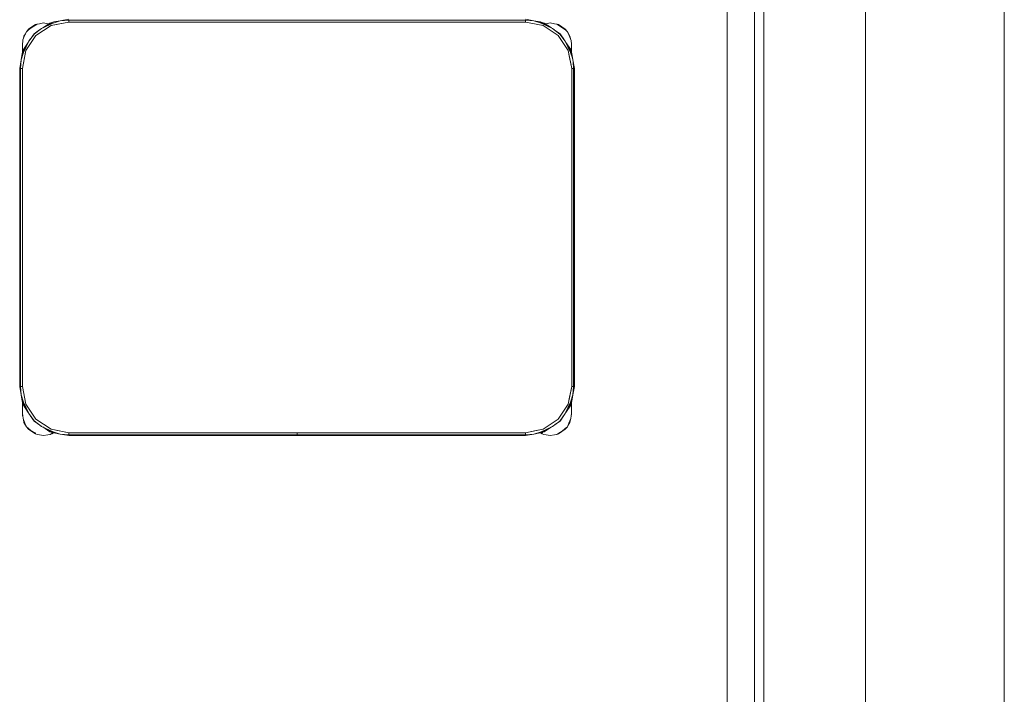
# Model space of a CAD drawing. Header units: millimetres. Extents: x -261 to 187, y -214 to 106.
# Tile 384 of 656: x -188.109 to -187.044, y -77.01 to -76.281. Entities that reach past the tile are written whole.
import ezdxf

# ---------------------------------------------------------------- set-up
doc = ezdxf.new("R2010")
doc.units = ezdxf.units.MM
doc.header["$LTSCALE"] = 0.005
doc.header["$MEASUREMENT"] = 0
for name, color, linetype, lineweight in [('IFC-Elemento de mobília-Contorno', 9, 'Continuous', 5), ('IFC-Parede padrão-Contorno', 9, 'Continuous', 5), ('IFC-Viga-Contorno', 9, 'Continuous', 5)]:
    doc.layers.add(name, color=color, linetype=linetype, lineweight=lineweight)

msp = doc.modelspace()

# ---------------------------------------------------------------- linework, layer by layer
at = {"layer": 'IFC-Elemento de mobília-Contorno', "lineweight": 5}
for p, q in [((-188.0648, -76.2819), (-188.0556, -76.2802)), ((-187.5616, -76.2802), (-187.5524, -76.2819)), ((-188.1013, -76.2937), (-188.099, -76.291)), ((-188.099, -76.291), (-188.0953, -76.2885)), ((-188.099, -76.2917), (-188.0952, -76.2887)), ((-188.0953, -76.2885), (-188.0915, -76.286)), ((-188.0952, -76.2887), (-188.0898, -76.2854)), ((-188.0926, -76.2959), (-188.0849, -76.2901)), ((-188.0915, -76.286), (-188.0898, -76.2854)), ((-188.091, -76.2979), (-188.0747, -76.2871)), ((-188.0898, -76.2854), (-188.0871, -76.2851)), ((-188.0871, -76.2851), (-188.0827, -76.2842)), ((-188.0849, -76.2901), (-188.0715, -76.283)), ((-188.0849, -76.2901), (-188.0725, -76.2843)), ((-188.0837, -76.2895), (-188.0759, -76.2843)), ((-188.0827, -76.2842), (-188.0783, -76.2851)), ((-188.0783, -76.2851), (-188.0773, -76.2852)), ((-188.0759, -76.2843), (-188.0715, -76.283)), ((-188.0747, -76.2871), (-188.0556, -76.2833)), ((-188.0747, -76.2871), (-188.0673, -76.2856)), ((-188.0725, -76.2843), (-188.0648, -76.2819)), ((-188.0715, -76.283), (-188.0648, -76.2819)), ((-188.0673, -76.2856), (-188.0556, -76.2833)), ((-188.0648, -76.2819), (-188.0556, -76.2811)), ((-188.0556, -76.2811), (-187.5616, -76.2811)), ((-188.0556, -76.2833), (-188.0556, -76.2811)), ((-188.0556, -76.2833), (-188.0556, -76.2822)), ((-188.0556, -76.2833), (-187.5616, -76.2833)), ((-187.5616, -76.2811), (-187.5524, -76.2819)), ((-187.5616, -76.2833), (-187.5616, -76.2811)), ((-187.5616, -76.2833), (-187.5616, -76.2822)), ((-187.5616, -76.2833), (-187.5499, -76.2856)), ((-187.5616, -76.2833), (-187.5425, -76.2871)), ((-187.5524, -76.2819), (-187.5447, -76.2843)), ((-187.5524, -76.2819), (-187.5457, -76.283)), ((-187.5499, -76.2856), (-187.5425, -76.2871)), ((-187.5457, -76.283), (-187.5413, -76.2843)), ((-187.5457, -76.283), (-187.5445, -76.2836)), ((-187.5457, -76.283), (-187.5323, -76.2901)), ((-187.5447, -76.2843), (-187.5323, -76.2901)), ((-187.5425, -76.2871), (-187.5262, -76.2979)), ((-187.5413, -76.2843), (-187.5335, -76.2895)), ((-187.5399, -76.2852), (-187.5391, -76.2851)), ((-187.5391, -76.2851), (-187.5347, -76.2842)), ((-187.5347, -76.2842), (-187.5303, -76.2851)), ((-187.5323, -76.2901), (-187.5243, -76.2962)), ((-187.5323, -76.2901), (-187.5303, -76.2917)), ((-187.5303, -76.2851), (-187.5276, -76.2854)), ((-187.5276, -76.2854), (-187.5243, -76.2876)), ((-187.5276, -76.2854), (-187.5259, -76.286)), ((-187.5259, -76.286), (-187.5222, -76.2885)), ((-187.5243, -76.2876), (-187.5182, -76.2917)), ((-187.5222, -76.2885), (-187.5185, -76.291)), ((-187.5185, -76.291), (-187.5161, -76.2937)), ((-188.1051, -76.3025), (-188.1029, -76.2972)), ((-188.1045, -76.3011), (-188.104, -76.2984)), ((-188.104, -76.2984), (-188.1023, -76.2959)), ((-188.1029, -76.2972), (-188.1013, -76.2937)), ((-188.1018, -76.3141), (-188.091, -76.2979)), ((-188.1013, -76.2937), (-188.099, -76.2917)), ((-188.0987, -76.3039), (-188.0926, -76.2959)), ((-188.0972, -76.302), (-188.0931, -76.2958)), ((-188.0931, -76.2958), (-188.0871, -76.2918)), ((-187.5304, -76.2916), (-187.5241, -76.2958)), ((-187.5262, -76.2979), (-187.5154, -76.3141)), ((-187.5243, -76.2962), (-187.5185, -76.3039)), ((-187.5241, -76.2958), (-187.5201, -76.3018)), ((-187.5182, -76.2917), (-187.5161, -76.2937)), ((-187.5161, -76.2937), (-187.5142, -76.2976)), ((-187.5161, -76.2937), (-187.5135, -76.2984)), ((-187.5142, -76.2976), (-187.5122, -76.3031)), ((-187.5135, -76.2984), (-187.5129, -76.3011)), ((-188.1058, -76.3174), (-188.0987, -76.3039)), ((-188.1057, -76.3084), (-188.1051, -76.3025)), ((-188.1057, -76.3072), (-188.1055, -76.3059)), ((-188.1057, -76.3072), (-188.1055, -76.3067)), ((-188.1057, -76.3072), (-188.1055, -76.3067)), ((-188.1057, -76.3122), (-188.1057, -76.3072)), ((-188.1057, -76.3096), (-188.1057, -76.3084)), ((-188.1057, -76.3109), (-188.1057, -76.3096)), ((-188.1057, -76.3122), (-188.1057, -76.3109)), ((-188.1057, -76.3169), (-188.1057, -76.3122)), ((-188.1046, -76.313), (-188.0994, -76.3052)), ((-188.1045, -76.3163), (-188.0987, -76.3039)), ((-188.0987, -76.3039), (-188.0972, -76.3019)), ((-187.5185, -76.3039), (-187.5127, -76.3163)), ((-187.5185, -76.3039), (-187.5114, -76.3174)), ((-187.5178, -76.3052), (-187.5126, -76.313)), ((-187.5122, -76.3031), (-187.5117, -76.3072)), ((-187.5117, -76.3122), (-187.5117, -76.3072)), ((-187.5117, -76.3161), (-187.5117, -76.3072)), ((-187.5117, -76.3097), (-187.5117, -76.3085)), ((-187.5117, -76.311), (-187.5117, -76.3097)), ((-187.5117, -76.3122), (-187.5117, -76.311)), ((-187.5117, -76.3161), (-187.5117, -76.3122)), ((-188.107, -76.3241), (-188.1045, -76.3163)), ((-188.107, -76.3241), (-188.1058, -76.3174)), ((-188.1058, -76.3174), (-188.1046, -76.313)), ((-188.1058, -76.3174), (-188.1052, -76.3162)), ((-188.1057, -76.3169), (-188.1057, -76.3152)), ((-188.1056, -76.3333), (-188.1018, -76.3141)), ((-188.1056, -76.3333), (-188.1033, -76.3216)), ((-188.1033, -76.3216), (-188.1018, -76.3141)), ((-187.5154, -76.3141), (-187.5139, -76.3216)), ((-187.5154, -76.3141), (-187.5116, -76.3333)), ((-187.5139, -76.3216), (-187.5116, -76.3333)), ((-187.5127, -76.3163), (-187.5108, -76.3224)), ((-187.5126, -76.313), (-187.5114, -76.3174)), ((-187.5117, -76.3161), (-187.5117, -76.3152)), ((-187.5114, -76.3174), (-187.5102, -76.3241)), ((-187.5108, -76.3224), (-187.5102, -76.3241)), ((-188.1086, -76.3333), (-188.107, -76.3241)), ((-188.1086, -76.6773), (-188.1086, -76.3333)), ((-188.1077, -76.3333), (-188.107, -76.3241)), ((-188.1077, -76.6773), (-188.1077, -76.3333)), ((-188.1077, -76.3333), (-188.1056, -76.3333)), ((-188.1067, -76.3333), (-188.1056, -76.3333)), ((-188.1056, -76.6773), (-188.1056, -76.3333)), ((-187.5116, -76.3333), (-187.5105, -76.3333)), ((-187.5116, -76.6773), (-187.5116, -76.3333)), ((-187.5116, -76.3333), (-187.5095, -76.3333)), ((-187.5102, -76.3241), (-187.5101, -76.3258)), ((-187.5102, -76.3241), (-187.5086, -76.3333)), ((-187.5101, -76.3258), (-187.5095, -76.3333)), ((-187.5095, -76.6773), (-187.5095, -76.3333)), ((-187.5086, -76.6773), (-187.5086, -76.3333)), ((-188.1086, -76.6773), (-188.107, -76.6864)), ((-188.1077, -76.6773), (-188.107, -76.6864)), ((-188.1077, -76.6773), (-188.1056, -76.6773)), ((-188.1067, -76.6773), (-188.1056, -76.6773)), ((-188.1056, -76.6773), (-188.1018, -76.6964)), ((-188.1056, -76.6773), (-188.1033, -76.6889)), ((-187.5154, -76.6964), (-187.5116, -76.6773)), ((-187.5139, -76.6889), (-187.5116, -76.6773)), ((-187.5116, -76.6773), (-187.5095, -76.6773)), ((-187.5116, -76.6773), (-187.5105, -76.6773)), ((-187.5102, -76.6864), (-187.5095, -76.6773)), ((-187.5102, -76.6864), (-187.5086, -76.6773)), ((-188.107, -76.6864), (-188.1045, -76.6942)), ((-188.107, -76.6864), (-188.1058, -76.6931)), ((-188.1058, -76.6931), (-188.1046, -76.6975)), ((-188.1058, -76.6931), (-188.1057, -76.6934)), ((-188.1058, -76.6931), (-188.0987, -76.7066)), ((-188.1057, -76.7023), (-188.1057, -76.6936)), ((-188.1057, -76.696), (-188.1057, -76.6936)), ((-188.1045, -76.6942), (-188.0987, -76.7066)), ((-188.1033, -76.6889), (-188.1018, -76.6964)), ((-187.5185, -76.7066), (-187.5114, -76.6931)), ((-187.5185, -76.7066), (-187.5127, -76.6942)), ((-187.5154, -76.6964), (-187.5139, -76.6889)), ((-187.5127, -76.6942), (-187.5102, -76.6864)), ((-187.5126, -76.6975), (-187.5114, -76.6931)), ((-187.512, -76.6943), (-187.5114, -76.6931)), ((-187.5117, -76.7072), (-187.5117, -76.6944)), ((-187.5117, -76.7023), (-187.5117, -76.6944)), ((-187.5117, -76.696), (-187.5117, -76.6944)), ((-187.5114, -76.6931), (-187.5102, -76.6864)), ((-188.1057, -76.6992), (-188.1057, -76.696)), ((-188.1057, -76.7072), (-188.1057, -76.7023)), ((-188.1057, -76.7036), (-188.1057, -76.7023)), ((-188.1057, -76.7048), (-188.1057, -76.7036)), ((-188.1057, -76.706), (-188.1057, -76.7048)), ((-188.1057, -76.706), (-188.105, -76.7119)), ((-188.1046, -76.6975), (-188.0994, -76.7053)), ((-188.1018, -76.6964), (-188.091, -76.7126)), ((-187.5262, -76.7126), (-187.5154, -76.6964)), ((-187.5178, -76.7053), (-187.5126, -76.6975)), ((-187.5124, -76.7119), (-187.5117, -76.706)), ((-187.5117, -76.6992), (-187.5117, -76.696)), ((-187.5117, -76.7072), (-187.5117, -76.7023)), ((-187.5117, -76.7036), (-187.5117, -76.7023)), ((-187.5117, -76.7048), (-187.5117, -76.7036)), ((-187.5117, -76.706), (-187.5117, -76.7048)), ((-188.1057, -76.7072), (-188.1054, -76.709)), ((-188.1057, -76.7072), (-188.1055, -76.7079)), ((-188.1057, -76.7072), (-188.1055, -76.7079)), ((-188.105, -76.7119), (-188.1029, -76.7168)), ((-188.1046, -76.7129), (-188.104, -76.716)), ((-188.104, -76.716), (-188.1013, -76.7208)), ((-188.1029, -76.7168), (-188.1013, -76.7208)), ((-188.0987, -76.7066), (-188.0929, -76.7143)), ((-188.0971, -76.7087), (-188.0931, -76.7147)), ((-188.0931, -76.7147), (-188.0869, -76.7189)), ((-188.0929, -76.7143), (-188.0849, -76.7204)), ((-188.091, -76.7126), (-188.0747, -76.7234)), ((-187.5425, -76.7234), (-187.5262, -76.7126)), ((-187.5323, -76.7204), (-187.5245, -76.7146)), ((-187.5301, -76.7187), (-187.5241, -76.7147)), ((-187.5245, -76.7146), (-187.5185, -76.7066)), ((-187.5241, -76.7147), (-187.52, -76.7085)), ((-187.52, -76.7086), (-187.5185, -76.7066)), ((-187.5161, -76.7208), (-187.5146, -76.7168)), ((-187.5154, -76.719), (-187.5135, -76.716)), ((-187.5146, -76.7168), (-187.5124, -76.7119)), ((-187.5135, -76.716), (-187.5128, -76.7129)), ((-187.5121, -76.709), (-187.5117, -76.7072)), ((-187.5119, -76.7079), (-187.5117, -76.7072)), ((-187.5119, -76.7079), (-187.5117, -76.7072)), ((-188.1013, -76.7208), (-188.099, -76.7235)), ((-188.1013, -76.7208), (-188.0967, -76.7249)), ((-188.099, -76.7235), (-188.0953, -76.726)), ((-188.0967, -76.7249), (-188.0912, -76.7277)), ((-188.0953, -76.726), (-188.0915, -76.7285)), ((-188.087, -76.7188), (-188.0849, -76.7204)), ((-188.0849, -76.7204), (-188.0725, -76.7262)), ((-188.0849, -76.7204), (-188.0715, -76.7275)), ((-188.0837, -76.721), (-188.0759, -76.7262)), ((-188.0759, -76.7262), (-188.0715, -76.7275)), ((-188.0756, -76.7291), (-188.0734, -76.7276)), ((-188.0747, -76.7234), (-188.0556, -76.7273)), ((-188.0747, -76.7234), (-188.0673, -76.7249)), ((-188.0739, -76.7285), (-188.0721, -76.7273)), ((-188.0734, -76.7276), (-188.0726, -76.7272)), ((-188.0727, -76.7268), (-188.0715, -76.7275)), ((-188.0725, -76.7262), (-188.0648, -76.7286)), ((-188.0715, -76.7275), (-188.0648, -76.7286)), ((-188.0673, -76.7249), (-188.0556, -76.7273)), ((-188.0556, -76.7294), (-188.0556, -76.7273)), ((-188.0556, -76.7283), (-188.0556, -76.7273)), ((-188.0556, -76.7273), (-187.5616, -76.7273)), ((-187.8086, -76.7284), (-187.8086, -76.7273)), ((-187.8085, -76.7284), (-187.8085, -76.7273)), ((-187.5616, -76.7273), (-187.5477, -76.7245)), ((-187.5616, -76.7273), (-187.5499, -76.7249)), ((-187.5616, -76.7283), (-187.5616, -76.7273)), ((-187.5616, -76.7294), (-187.5616, -76.7273)), ((-187.5524, -76.7286), (-187.5447, -76.7262)), ((-187.5524, -76.7286), (-187.5457, -76.7275)), ((-187.5499, -76.7249), (-187.5425, -76.7234)), ((-187.5477, -76.7245), (-187.5425, -76.7234)), ((-187.5457, -76.7275), (-187.5323, -76.7204)), ((-187.5457, -76.7275), (-187.5413, -76.7262)), ((-187.5452, -76.7274), (-187.5435, -76.7285)), ((-187.5447, -76.7262), (-187.5323, -76.7204)), ((-187.5443, -76.7271), (-187.5432, -76.7277)), ((-187.5413, -76.7262), (-187.5335, -76.721)), ((-187.5276, -76.7291), (-187.5254, -76.7276)), ((-187.5259, -76.7285), (-187.5222, -76.726)), ((-187.5254, -76.7276), (-187.5218, -76.7257)), ((-187.5222, -76.726), (-187.5185, -76.7235)), ((-187.5218, -76.7257), (-187.5185, -76.7228)), ((-187.5185, -76.7235), (-187.5161, -76.7208)), ((-187.5185, -76.7228), (-187.5161, -76.7208)), ((-188.0915, -76.7285), (-188.0898, -76.7291)), ((-188.0898, -76.7291), (-188.0871, -76.7294)), ((-188.0871, -76.7294), (-188.0827, -76.7302)), ((-188.0827, -76.7302), (-188.0783, -76.7294)), ((-188.0783, -76.7294), (-188.0756, -76.7291)), ((-188.0756, -76.7291), (-188.0739, -76.7285)), ((-188.0648, -76.7286), (-188.0556, -76.7294)), ((-188.0648, -76.7286), (-188.0556, -76.7302)), ((-188.0556, -76.7294), (-187.8086, -76.7294)), ((-188.0556, -76.7302), (-187.8086, -76.7302)), ((-187.8086, -76.7294), (-187.8086, -76.7284)), ((-187.8086, -76.73), (-187.8086, -76.7294)), ((-187.8086, -76.7302), (-187.8086, -76.73)), ((-187.8085, -76.7294), (-187.8085, -76.7284)), ((-187.8085, -76.7294), (-187.5616, -76.7294)), ((-187.8085, -76.73), (-187.8085, -76.7294)), ((-187.8085, -76.7302), (-187.8085, -76.73)), ((-187.8085, -76.7302), (-187.5616, -76.7302)), ((-187.5616, -76.7294), (-187.5524, -76.7286)), ((-187.5616, -76.7302), (-187.5524, -76.7286)), ((-187.5435, -76.7285), (-187.5418, -76.7291)), ((-187.5418, -76.7291), (-187.5391, -76.7294)), ((-187.5391, -76.7294), (-187.5347, -76.7302)), ((-187.5347, -76.7302), (-187.5303, -76.7294)), ((-187.5303, -76.7294), (-187.5276, -76.7291)), ((-187.5276, -76.7291), (-187.5259, -76.7285))]:
    msp.add_line(p, q, dxfattribs=at)
at = {"layer": 'IFC-Parede padrão-Contorno', "lineweight": 5}
for p, q in [((-187.0437, -89.1769), (-187.0437, -69.3982)), ((-187.3137, -81.4492), (-187.3137, -73.5945)), ((-187.3037, -76.7483), (-187.3037, -73.7135)), ((-187.1937, -88.8872), (-187.1937, -75.9896)), ((-187.3037, -78.2656), (-187.3037, -76.7483))]:
    msp.add_line(p, q, dxfattribs=at)
at = {"layer": 'IFC-Viga-Contorno', "lineweight": 5}
msp.add_line((-187.3435, -78.9782), (-187.3435, -75.4989), dxfattribs=at)

doc.saveas('drawing.dxf')
